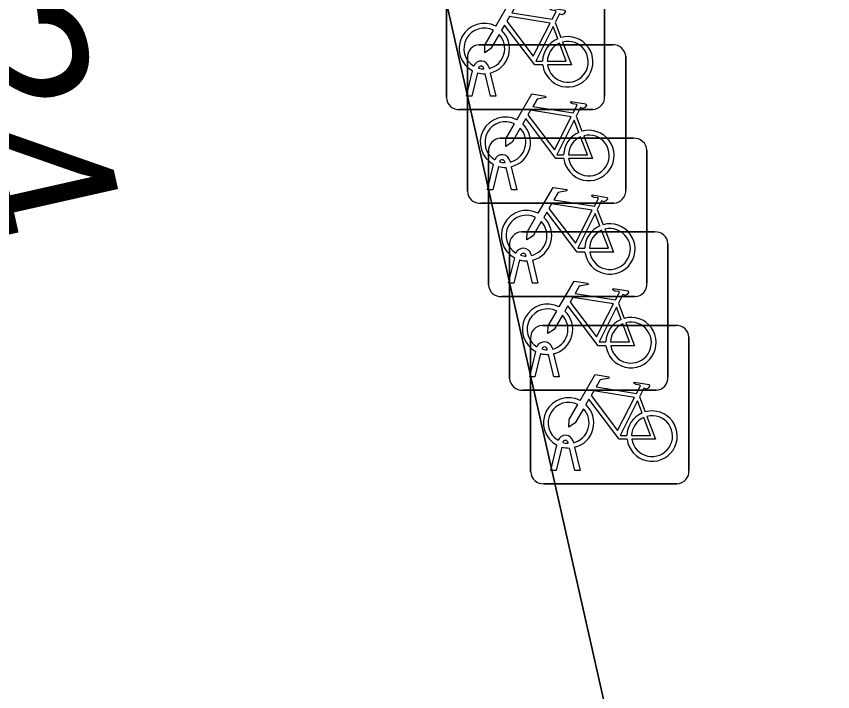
# Model space of a CAD drawing. Extents: x 161772 to 163126, y 383092 to 383917.
# Drawn here: x 163078.44 to 163083.59, y 383683.35 to 383687.61 of the extents above; entities that cross this region are included whole.
import ezdxf

# ---------------------------------------------------------------- set-up
doc = ezdxf.new("R2010")
doc.units = 0
for name, color, linetype in [('IMGEO_Fietsenrek', 7, 'Continuous'), ('IMGEO_Pand', 7, 'Continuous'), ('IMGEO_Pand_nummerreeks', 7, 'Continuous'), ('IMGEO_Voetpad_open', 7, 'Continuous')]:
    doc.layers.add(name, color=color, linetype=linetype)

msp = doc.modelspace()

# ---------------------------------------------------------------- linework, layer by layer
at = {"layer": 'IMGEO_Fietsenrek'}
for p, q in [((163081.1565, 383687.0949), (163081.1565, 383687.9358)), ((163081.1565, 383687.9358), (163081.1565, 383687.0949)), ((163082.1555, 383687.9451), (163082.1555, 383687.1042)), ((163082.1555, 383687.1042), (163082.1555, 383687.9451)), ((163081.8432, 383687.5692), (163081.8795, 383687.474)), ((163081.3639, 383687.4285), (163082.2048, 383687.4285)), ((163082.2048, 383687.4285), (163081.3639, 383687.4285)), ((163081.2895, 383686.5039), (163081.2895, 383687.3448)), ((163081.2895, 383687.3448), (163081.2895, 383686.5039)), ((163082.2885, 383687.3541), (163082.2885, 383686.5132)), ((163082.2885, 383686.5132), (163082.2885, 383687.3541)), ((163081.2835, 383687.1043), (163081.3218, 383687.2643)), ((163081.3939, 383687.2759), (163081.3929, 383687.2802)), ((163081.4246, 383687.2874), (163081.4264, 383687.2795)), ((163081.3522, 383687.2521), (163081.3169, 383687.1043)), ((163081.435, 383687.1043), (163081.4011, 383687.246)), ((163081.4334, 383687.2503), (163081.4684, 383687.1043)), ((163081.3169, 383687.1043), (163081.2835, 383687.1043)), ((163081.4684, 383687.1043), (163081.435, 383687.1043)), ((163082.0811, 383687.0205), (163081.2402, 383687.0205)), ((163081.2402, 383687.0205), (163082.0811, 383687.0205)), ((163081.9762, 383686.9782), (163082.0125, 383686.883)), ((163081.4969, 383686.8385), (163082.3378, 383686.8385)), ((163082.3378, 383686.8385), (163081.4969, 383686.8385)), ((163081.4225, 383685.9139), (163081.4225, 383686.7548)), ((163081.4225, 383686.7548), (163081.4225, 383685.9139)), ((163082.4215, 383686.7641), (163082.4215, 383685.9232)), ((163082.4215, 383685.9232), (163082.4215, 383686.7641)), ((163081.5576, 383686.6964), (163081.5594, 383686.6885)), ((163081.4165, 383686.5133), (163081.4548, 383686.6733)), ((163081.4852, 383686.6611), (163081.4499, 383686.5133)), ((163081.5269, 383686.6849), (163081.5259, 383686.6892)), ((163081.568, 383686.5133), (163081.5341, 383686.655)), ((163081.5664, 383686.6593), (163081.6014, 383686.5133)), ((163081.4499, 383686.5133), (163081.4165, 383686.5133)), ((163081.6014, 383686.5133), (163081.568, 383686.5133)), ((163082.2141, 383686.4295), (163081.3732, 383686.4295)), ((163081.3732, 383686.4295), (163082.2141, 383686.4295)), ((163082.1092, 383686.3882), (163082.1455, 383686.293)), ((163081.6299, 383686.2475), (163082.4708, 383686.2475)), ((163082.4708, 383686.2475), (163081.6299, 383686.2475)), ((163081.5555, 383685.3229), (163081.5555, 383686.1638)), ((163081.5555, 383686.1638), (163081.5555, 383685.3229)), ((163082.5545, 383686.1731), (163082.5545, 383685.3322)), ((163082.5545, 383685.3322), (163082.5545, 383686.1731)), ((163081.5495, 383685.9233), (163081.5878, 383686.0833)), ((163081.6599, 383686.0949), (163081.6589, 383686.0992)), ((163081.6906, 383686.1064), (163081.6924, 383686.0985)), ((163081.6182, 383686.0711), (163081.5829, 383685.9233)), ((163081.701, 383685.9233), (163081.6671, 383686.065)), ((163081.6994, 383686.0693), (163081.7344, 383685.9233)), ((163081.5829, 383685.9233), (163081.5495, 383685.9233)), ((163081.7344, 383685.9233), (163081.701, 383685.9233)), ((163082.3471, 383685.8395), (163081.5062, 383685.8395)), ((163081.5062, 383685.8395), (163082.3471, 383685.8395)), ((163082.2422, 383685.7972), (163082.2785, 383685.702)), ((163081.7629, 383685.6575), (163082.6038, 383685.6575)), ((163082.6038, 383685.6575), (163081.7629, 383685.6575)), ((163081.6885, 383684.7329), (163081.6885, 383685.5738)), ((163081.6885, 383685.5738), (163081.6885, 383684.7329)), ((163082.6875, 383685.5831), (163082.6875, 383684.7422)), ((163082.6875, 383684.7422), (163082.6875, 383685.5831)), ((163081.7929, 383685.5039), (163081.7919, 383685.5082)), ((163081.8236, 383685.5154), (163081.8254, 383685.5075)), ((163081.6825, 383685.3323), (163081.7208, 383685.4923)), ((163081.7512, 383685.4801), (163081.7159, 383685.3323)), ((163081.834, 383685.3323), (163081.8001, 383685.474)), ((163081.8324, 383685.4783), (163081.8674, 383685.3323)), ((163081.7159, 383685.3323), (163081.6825, 383685.3323)), ((163081.8674, 383685.3323), (163081.834, 383685.3323)), ((163082.4801, 383685.2485), (163081.6392, 383685.2485)), ((163081.6392, 383685.2485), (163082.4801, 383685.2485)), ((163082.3752, 383685.2072), (163082.4115, 383685.112)), ((163081.8155, 383684.7423), (163081.8538, 383684.9023)), ((163081.8842, 383684.8901), (163081.8489, 383684.7423)), ((163081.9259, 383684.9139), (163081.9249, 383684.9182)), ((163081.9566, 383684.9254), (163081.9584, 383684.9175)), ((163081.967, 383684.7423), (163081.9331, 383684.884)), ((163081.9654, 383684.8883), (163082.0004, 383684.7423)), ((163081.8489, 383684.7423), (163081.8155, 383684.7423)), ((163082.0004, 383684.7423), (163081.967, 383684.7423)), ((163082.6131, 383684.6585), (163081.7722, 383684.6585)), ((163081.7722, 383684.6585), (163082.6131, 383684.6585))]:
    msp.add_line(p, q, dxfattribs=at)
for points in [[(163081.4691, 383687.5462), (163081.5638, 383687.7097), (163081.65, 383687.6959), (163081.6517, 383687.6872), (163081.5956, 383687.6763), (163081.5694, 383687.631), (163081.8246, 383687.5902)], [(163081.8246, 383687.5902), (163081.8496, 383687.639), (163081.8445, 383687.643), (163081.8213, 383687.6467), (163081.8086, 383687.6542), (163081.8076, 383687.6573), (163081.8098, 383687.6619), (163081.9046, 383687.6468), (163081.9069, 383687.6365), (163081.8975, 383687.6241), (163081.8851, 383687.6177), (163081.8706, 383687.6239), (163081.8432, 383687.5692)], [(163081.8117, 383687.565), (163081.5549, 383687.606), (163081.5382, 383687.5772), (163081.7052, 383687.3569), (163081.8117, 383687.565)], [(163081.4898, 383687.4937), (163081.4382, 383687.4045), (163081.3983, 383687.3785), (163081.3995, 383687.426), (163081.454, 383687.5202)], [(163081.7648, 383687.3015), (163081.7151, 383687.3016), (163081.5244, 383687.5533), (163081.5054, 383687.5205)], [(163081.8597, 383687.467), (163081.8304, 383687.5438), (163081.721, 383687.3257), (163081.7637, 383687.3256)], [(163081.7937, 383687.3255), (163081.9136, 383687.3253), (163081.8704, 383687.4389)], [(163081.8902, 383687.4458), (163081.9452, 383687.3012), (163081.7951, 383687.3015)], [(163081.6021, 383686.9552), (163081.6968, 383687.1187), (163081.783, 383687.1049), (163081.7847, 383687.0962), (163081.7286, 383687.0853), (163081.7024, 383687.04), (163081.9576, 383686.9992)], [(163081.9576, 383686.9992), (163081.9826, 383687.048), (163081.9775, 383687.052), (163081.9543, 383687.0557), (163081.9416, 383687.0632), (163081.9406, 383687.0663), (163081.9428, 383687.0709), (163082.0376, 383687.0558), (163082.0399, 383687.0455), (163082.0305, 383687.0331), (163082.0181, 383687.0267), (163082.0036, 383687.0329), (163081.9762, 383686.9782)], [(163081.9447, 383686.974), (163081.6879, 383687.015), (163081.6712, 383686.9862), (163081.8382, 383686.7659), (163081.9447, 383686.974)], [(163081.8978, 383686.7105), (163081.8481, 383686.7106), (163081.6574, 383686.9623), (163081.6384, 383686.9295)], [(163081.9927, 383686.876), (163081.9634, 383686.9528), (163081.854, 383686.7347), (163081.8967, 383686.7346)], [(163081.6228, 383686.9027), (163081.5712, 383686.8135), (163081.5313, 383686.7875), (163081.5325, 383686.835), (163081.587, 383686.9292)], [(163081.9267, 383686.7345), (163082.0466, 383686.7343), (163082.0034, 383686.8479)], [(163082.0232, 383686.8548), (163082.0782, 383686.7102), (163081.9281, 383686.7105)], [(163081.7351, 383686.3652), (163081.8298, 383686.5287), (163081.916, 383686.5149), (163081.9177, 383686.5062), (163081.8616, 383686.4953), (163081.8354, 383686.45), (163082.0906, 383686.4092)], [(163082.0906, 383686.4092), (163082.1156, 383686.458), (163082.1105, 383686.462), (163082.0873, 383686.4657), (163082.0746, 383686.4732), (163082.0736, 383686.4763), (163082.0758, 383686.4809), (163082.1706, 383686.4658), (163082.1729, 383686.4555), (163082.1635, 383686.4431), (163082.1511, 383686.4367), (163082.1366, 383686.4429), (163082.1092, 383686.3882)], [(163082.0777, 383686.384), (163081.8209, 383686.425), (163081.8042, 383686.3962), (163081.9712, 383686.1759), (163082.0777, 383686.384)], [(163081.7558, 383686.3127), (163081.7042, 383686.2235), (163081.6643, 383686.1975), (163081.6655, 383686.245), (163081.72, 383686.3392)], [(163082.0308, 383686.1205), (163081.9811, 383686.1206), (163081.7904, 383686.3723), (163081.7714, 383686.3395)], [(163082.1257, 383686.286), (163082.0964, 383686.3628), (163081.987, 383686.1447), (163082.0297, 383686.1446)], [(163082.0597, 383686.1445), (163082.1796, 383686.1443), (163082.1364, 383686.2579)], [(163082.1562, 383686.2648), (163082.2112, 383686.1202), (163082.0611, 383686.1205)], [(163081.8681, 383685.7742), (163081.9628, 383685.9377), (163082.049, 383685.9239), (163082.0507, 383685.9152), (163081.9946, 383685.9043), (163081.9684, 383685.859), (163082.2236, 383685.8182)], [(163082.2236, 383685.8182), (163082.2486, 383685.867), (163082.2435, 383685.871), (163082.2203, 383685.8747), (163082.2076, 383685.8822), (163082.2066, 383685.8853), (163082.2088, 383685.8899), (163082.3036, 383685.8748), (163082.3059, 383685.8645), (163082.2965, 383685.8521), (163082.2841, 383685.8457), (163082.2696, 383685.8519), (163082.2422, 383685.7972)], [(163082.2107, 383685.793), (163081.9539, 383685.834), (163081.9372, 383685.8052), (163082.1042, 383685.5849), (163082.2107, 383685.793)], [(163082.1638, 383685.5295), (163082.1141, 383685.5296), (163081.9234, 383685.7813), (163081.9044, 383685.7485)], [(163082.2587, 383685.695), (163082.2294, 383685.7718), (163082.12, 383685.5537), (163082.1627, 383685.5536)], [(163081.8888, 383685.7217), (163081.8372, 383685.6325), (163081.7973, 383685.6065), (163081.7985, 383685.654), (163081.853, 383685.7482)], [(163082.1927, 383685.5535), (163082.3126, 383685.5533), (163082.2694, 383685.6669)], [(163082.2892, 383685.6738), (163082.3442, 383685.5292), (163082.1941, 383685.5295)], [(163082.0011, 383685.1842), (163082.0958, 383685.3477), (163082.182, 383685.3339), (163082.1837, 383685.3252), (163082.1276, 383685.3143), (163082.1014, 383685.269), (163082.3566, 383685.2282)], [(163082.3566, 383685.2282), (163082.3816, 383685.277), (163082.3765, 383685.281), (163082.3533, 383685.2847), (163082.3406, 383685.2922), (163082.3396, 383685.2953), (163082.3418, 383685.2999), (163082.4366, 383685.2848), (163082.4389, 383685.2745), (163082.4295, 383685.2621), (163082.4171, 383685.2557), (163082.4026, 383685.2619), (163082.3752, 383685.2072)], [(163082.3437, 383685.203), (163082.0869, 383685.244), (163082.0702, 383685.2152), (163082.2372, 383684.9949), (163082.3437, 383685.203)], [(163082.0218, 383685.1317), (163081.9702, 383685.0425), (163081.9303, 383685.0165), (163081.9315, 383685.064), (163081.986, 383685.1582)], [(163082.2968, 383684.9395), (163082.2471, 383684.9396), (163082.0564, 383685.1913), (163082.0374, 383685.1585)], [(163082.3917, 383685.105), (163082.3624, 383685.1818), (163082.253, 383684.9637), (163082.2957, 383684.9636)], [(163082.3257, 383684.9635), (163082.4456, 383684.9633), (163082.4024, 383685.0769)], [(163082.4222, 383685.0838), (163082.4772, 383684.9392), (163082.3271, 383684.9395)]]:
    msp.add_lwpolyline(points, dxfattribs=at)
for centre, radius, start, end in [((163081.3961, 383687.4049), 0.159, 62.6766, 242.1369), ((163081.3961, 383687.4049), 0.129, 63.3192, 238.903), ((163081.3961, 383687.4049), 0.159, 283.5766, 46.6042), ((163081.3961, 383687.4049), 0.129, 283.6043, 43.4302), ((163081.9227, 383687.3209), 0.159, 113.3408, 178.3217), ((163081.9227, 383687.3209), 0.159, 187.0065, 105.7708), ((163081.3672, 383687.3506), 0.0779, 92.4484, 184.2845), ((163081.3672, 383687.3506), 0.0779, 92.4484, 184.2845), ((163081.9227, 383687.3209), 0.129, 113.923, 177.9556), ((163081.9227, 383687.3209), 0.129, 188.6715, 104.5883), ((163082.2106, 383687.3508), 0.0779, 2.4484, 94.2845), ((163082.2106, 383687.3508), 0.0779, 2.4484, 94.2845), ((163081.3759, 383687.2763), 0.0499, 12.8025, 158.6934), ((163081.3759, 383687.2763), 0.0174, 12.8025, 163.4502), ((163081.3961, 383687.4049), 0.129, 253.415, 269.0204), ((163081.3961, 383687.4049), 0.159, 253.9967, 271.7867), ((163082.0778, 383687.0984), 0.0779, 272.4484, 4.2845), ((163082.0778, 383687.0984), 0.0779, 272.4484, 4.2845), ((163081.2344, 383687.0982), 0.0779, 182.4484, 274.2845), ((163081.2344, 383687.0982), 0.0779, 182.4484, 274.2845), ((163081.5291, 383686.8139), 0.159, 62.6766, 242.1369), ((163081.5291, 383686.8139), 0.129, 63.3192, 238.903), ((163081.5291, 383686.8139), 0.129, 283.6043, 43.4302), ((163081.5291, 383686.8139), 0.159, 283.5766, 46.6042), ((163082.0557, 383686.7299), 0.159, 113.3408, 178.3217), ((163082.0557, 383686.7299), 0.159, 187.0065, 105.7708), ((163082.0557, 383686.7299), 0.129, 113.923, 177.9556), ((163082.0557, 383686.7299), 0.129, 188.6715, 104.5883), ((163081.5002, 383686.7606), 0.0779, 92.4484, 184.2845), ((163081.5002, 383686.7606), 0.0779, 92.4484, 184.2845), ((163082.3436, 383686.7608), 0.0779, 2.4484, 94.2845), ((163082.3436, 383686.7608), 0.0779, 2.4484, 94.2845), ((163081.5089, 383686.6853), 0.0499, 12.8025, 158.6934), ((163081.5089, 383686.6853), 0.0174, 12.8025, 163.4502), ((163081.5291, 383686.8139), 0.159, 253.9967, 271.7867), ((163081.5291, 383686.8139), 0.129, 253.415, 269.0204), ((163081.3674, 383686.5072), 0.0779, 182.4484, 274.2845), ((163081.3674, 383686.5072), 0.0779, 182.4484, 274.2845), ((163082.2108, 383686.5074), 0.0779, 272.4484, 4.2845), ((163082.2108, 383686.5074), 0.0779, 272.4484, 4.2845), ((163081.6621, 383686.2239), 0.159, 62.6766, 242.1369), ((163081.6621, 383686.2239), 0.129, 63.3192, 238.903), ((163081.6621, 383686.2239), 0.159, 283.5766, 46.6042), ((163081.6621, 383686.2239), 0.129, 283.6043, 43.4302), ((163082.1887, 383686.1399), 0.159, 113.3408, 178.3217), ((163082.1887, 383686.1399), 0.159, 187.0065, 105.7708), ((163081.6332, 383686.1696), 0.0779, 92.4484, 184.2845), ((163081.6332, 383686.1696), 0.0779, 92.4484, 184.2845), ((163082.1887, 383686.1399), 0.129, 113.923, 177.9556), ((163082.1887, 383686.1399), 0.129, 188.6715, 104.5883), ((163082.4766, 383686.1698), 0.0779, 2.4484, 94.2845), ((163082.4766, 383686.1698), 0.0779, 2.4484, 94.2845), ((163081.6419, 383686.0953), 0.0499, 12.8025, 158.6934), ((163081.6419, 383686.0953), 0.0174, 12.8025, 163.4502), ((163081.6621, 383686.2239), 0.129, 253.415, 269.0204), ((163081.6621, 383686.2239), 0.159, 253.9967, 271.7867), ((163082.3438, 383685.9174), 0.0779, 272.4484, 4.2845), ((163082.3438, 383685.9174), 0.0779, 272.4484, 4.2845), ((163081.5004, 383685.9172), 0.0779, 182.4484, 274.2845), ((163081.5004, 383685.9172), 0.0779, 182.4484, 274.2845), ((163081.7951, 383685.6329), 0.159, 62.6766, 242.1369), ((163081.7951, 383685.6329), 0.129, 63.3192, 238.903), ((163081.7951, 383685.6329), 0.129, 283.6043, 43.4302), ((163081.7951, 383685.6329), 0.159, 283.5766, 46.6042), ((163082.3217, 383685.5489), 0.159, 113.3408, 178.3217), ((163082.3217, 383685.5489), 0.159, 187.0065, 105.7708), ((163082.3217, 383685.5489), 0.129, 113.923, 177.9556), ((163082.3217, 383685.5489), 0.129, 188.6715, 104.5883), ((163081.7662, 383685.5796), 0.0779, 92.4484, 184.2845), ((163081.7662, 383685.5796), 0.0779, 92.4484, 184.2845), ((163082.6096, 383685.5798), 0.0779, 2.4484, 94.2845), ((163082.6096, 383685.5798), 0.0779, 2.4484, 94.2845), ((163081.7749, 383685.5043), 0.0499, 12.8025, 158.6934), ((163081.7749, 383685.5043), 0.0174, 12.8025, 163.4502), ((163081.7951, 383685.6329), 0.129, 253.415, 269.0204), ((163081.7951, 383685.6329), 0.159, 253.9967, 271.7867), ((163081.6334, 383685.3262), 0.0779, 182.4484, 274.2845), ((163081.6334, 383685.3262), 0.0779, 182.4484, 274.2845), ((163082.4768, 383685.3264), 0.0779, 272.4484, 4.2845), ((163082.4768, 383685.3264), 0.0779, 272.4484, 4.2845), ((163081.9281, 383685.0429), 0.159, 62.6766, 242.1369), ((163081.9281, 383685.0429), 0.129, 63.3192, 238.903), ((163081.9281, 383685.0429), 0.159, 283.5766, 46.6042), ((163081.9281, 383685.0429), 0.129, 283.6043, 43.4302), ((163082.4547, 383684.9589), 0.159, 113.3408, 178.3217), ((163082.4547, 383684.9589), 0.159, 187.0065, 105.7708), ((163082.4547, 383684.9589), 0.129, 113.923, 177.9556), ((163082.4547, 383684.9589), 0.129, 188.6715, 104.5883), ((163081.9079, 383684.9143), 0.0499, 12.8025, 158.6934), ((163081.9281, 383685.0429), 0.159, 253.9967, 271.7867), ((163081.9079, 383684.9143), 0.0174, 12.8025, 163.4502), ((163081.9281, 383685.0429), 0.129, 253.415, 269.0204), ((163082.6098, 383684.7364), 0.0779, 272.4484, 4.2845), ((163082.6098, 383684.7364), 0.0779, 272.4484, 4.2845), ((163081.7664, 383684.7362), 0.0779, 182.4484, 274.2845), ((163081.7664, 383684.7362), 0.0779, 182.4484, 274.2845)]:
    msp.add_arc(centre, radius, start, end, dxfattribs=at)
at = {"layer": 'IMGEO_Pand'}
msp.add_lwpolyline([(163078.539, 383699.313), (163066.681, 383696.654), (163062.197, 383666.331), (163060.118, 383658.944), (163069.345, 383656.181), (163076.875, 383657.883), (163076.568, 383659.239), (163079.181, 383659.807), (163083.584, 383660.817), (163084.374, 383661.171), (163084.912, 383661.736), (163085.219, 383662.508), (163085.21, 383663.319), (163082.122, 383677.458), (163083.4, 383677.745)], close=True, dxfattribs=at)
at = {"layer": 'IMGEO_Voetpad_open'}
msp.add_lwpolyline([(163091.086, 383659.624), (163091.045, 383659.901), (163086.855, 383678.511), (163082.538, 383697.507), (163082.427, 383698.051), (163081.953, 383700.113), (163078.539, 383699.313), (163083.4, 383677.745), (163084.811, 383671.462), (163084.98, 383670.696), (163085.584, 383668.031), (163085.768, 383667.184), (163086.363, 383664.494), (163086.55, 383663.671), (163087.176, 383661.007), (163087.329, 383660.249), (163087.356, 383652.363)], dxfattribs=at)

# ---------------------------------------------------------------- texts
at = {"layer": 'IMGEO_Pand_nummerreeks'}
msp.add_text('118-124', height=1, rotation=282.7023, dxfattribs=at).set_placement((163077.0673, 383690.9218))

doc.saveas('drawing.dxf')
